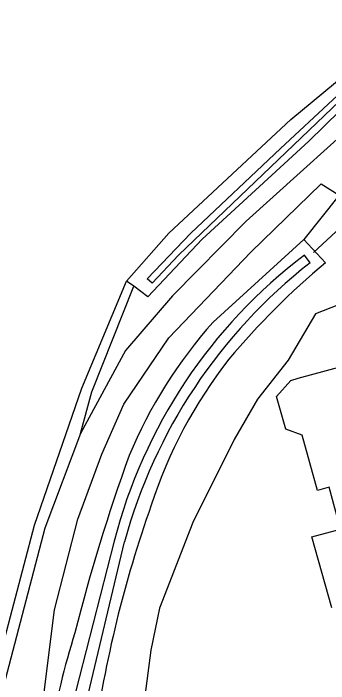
# Model space of a CAD drawing. Extents: x 159628 to 160723, y 388176 to 389416.
# Drawn here: x 159782.2 to 159809.1, y 388420.2 to 388477.4 of the extents above; entities that cross this region are included whole.
import ezdxf

# ---------------------------------------------------------------- set-up
doc = ezdxf.new("R2010")
doc.units = 0
for name, color, linetype in [('IMGEO_Duiker', 7, 'Continuous'), ('IMGEO_Groenvoorziening', 7, 'Continuous'), ('IMGEO_Hek', 7, 'Continuous'), ('IMGEO_Loofbos', 7, 'Continuous'), ('IMGEO_Pand', 7, 'Continuous'), ('IMGEO_Rijbaan_lokaal_onverhard', 7, 'Continuous'), ('IMGEO_Waterloop', 7, 'Continuous')]:
    doc.layers.add(name, color=color, linetype=linetype)

msp = doc.modelspace()

# ---------------------------------------------------------------- linework, layer by layer
at = {"layer": 'IMGEO_Duiker'}
msp.add_lwpolyline([(159814.758, 388463.411), (159807.816, 388456.991)], dxfattribs=at)
at = {"layer": 'IMGEO_Groenvoorziening'}
for points in [[(159812.735, 388471.697), (159807.411, 388466.52), (159798.304, 388458.132), (159793.659, 388453.219), (159792.47, 388454.125)], [(159810.017, 388461.905), (159806.988, 388458.115)], [(159806.988, 388458.115), (159799.245, 388451.054)], [(159806.988, 388458.115), (159808.85, 388456.129)], [(159814.541, 388454.32), (159807.997, 388451.759), (159805.65, 388447.79), (159803.03, 388444.48), (159801.04, 388441.03), (159797.51, 388433.94), (159794.66, 388426.63), (159793.923, 388423.023), (159792.464, 388411.905)]]:
    msp.add_lwpolyline(points, dxfattribs=at)
for centre, radius, start, end in [((159851.331, 388405.307), 66.238, 129.8918, 139.99708), ((159829.662, 388423.929), 40.755, 138.2737, 157.3063), ((159832.588, 388422.852), 40.627, 141.9587, 162.0045), ((159943.487, 388384.999), 160.985, 160.15426, 165.7883), ((159890.097, 388401.269), 102.027, 160.45448, 172.09617), ((159853.556, 388403.813), 69.295, 162.61105, 170.11897)]:
    msp.add_arc(centre, radius, start, end, dxfattribs=at)
at = {"layer": 'IMGEO_Hek'}
msp.add_lwpolyline([(159779.536, 388416.895), (159783.979, 388433.713), (159788.023, 388445.423), (159791.84, 388454.553), (159795.463, 388458.649), (159805.891, 388468.361), (159810.541, 388472.207), (159814.763, 388476.518), (159818.512, 388481.246), (159820.511, 388484.254), (159822.716, 388488.184), (159826.621, 388496.28), (159827.957, 388500)], dxfattribs=at)
at = {"layer": 'IMGEO_Loofbos'}
for points in [[(159792.47, 388454.125), (159791.84, 388454.553), (159795.463, 388458.649), (159805.891, 388468.361), (159810.541, 388472.207), (159814.763, 388476.518), (159818.512, 388481.246), (159820.511, 388484.254), (159822.716, 388488.184), (159826.621, 388496.28), (159827.957, 388500), (159829.547, 388504.429), (159830.501, 388508.104), (159831.205, 388513.3), (159817.444, 388519.413), (159803.344, 388524.784), (159765.83, 388541.407), (159741.544, 388552.483), (159734.701, 388555.218)], [(159787.916, 388441.536), (159788.874, 388445.098), (159792.47, 388454.125)]]:
    msp.add_lwpolyline(points, dxfattribs=at)
at = {"layer": 'IMGEO_Pand'}
msp.add_lwpolyline([(159809.375, 388426.638), (159807.692, 388432.7), (159810.139, 388433.379), (159809.147, 388436.953), (159808.154, 388436.677), (159806.841, 388441.409), (159805.444, 388441.904), (159804.67, 388444.699), (159805.896, 388446.077), (159806.523, 388446.251), (159811.341, 388447.586), (159811.422, 388447.297), (159810.893, 388447.149), (159812.14, 388442.648), (159815.56, 388443.597), (159818.332, 388433.606), (159820.131, 388434.101)], dxfattribs=at)
at = {"layer": 'IMGEO_Rijbaan_lokaal_onverhard'}
for points in [[(159821.745, 388479.621), (159816.743, 388473.283), (159813.884, 388470.314), (159802.08, 388459.684), (159795.762, 388453.296), (159791.742, 388448.635), (159787.916, 388441.536)], [(159784.358, 388415.796), (159785.676, 388426.481), (159787.671, 388434.224), (159789.718, 388439.781), (159791.616, 388444.055), (159795.462, 388449.706), (159802.457, 388457.03), (159808.466, 388462.866), (159810.017, 388461.905)], [(159787.916, 388441.536), (159784.851, 388433.448), (159780.455, 388416.808), (159779.561, 388413.766)]]:
    msp.add_lwpolyline(points, dxfattribs=at)
at = {"layer": 'IMGEO_Waterloop'}
for points in [[(159833.068, 388513.049), (159832.093, 388507.967), (159829.69, 388500.041), (159824.66, 388488.357), (159822.812, 388484.476), (159820.799, 388481.54), (159815.953, 388475.565), (159809.423, 388469.322), (159796.277, 388456.771), (159794.038, 388454.369), (159793.592, 388454.743), (159797.35, 388458.645), (159804.988, 388465.893), (159813.941, 388474.21), (159816.98, 388477.515), (159820.471, 388481.91), (159822.36, 388484.723), (159824.352, 388488.727), (159829.382, 388500.452), (159831.805, 388508.296), (159832.606, 388513.142)], [(159807.524, 388456.104), (159807.052, 388456.781)], [(159790.789, 388432.346), (159787.196, 388418.321), (159784.608, 388404.41), (159785.61, 388404.058)], [(159785.768, 388404.81), (159788.263, 388418.034), (159791.672, 388432.284)]]:
    msp.add_lwpolyline(points, dxfattribs=at)
for centre, radius, start, end in [((159833.938, 388421.257), 44.551, 127.1201, 165.5874), ((159835.34, 388420.408), 45.254, 127.9275, 164.7857)]:
    msp.add_arc(centre, radius, start, end, dxfattribs=at)

doc.saveas('drawing.dxf')
